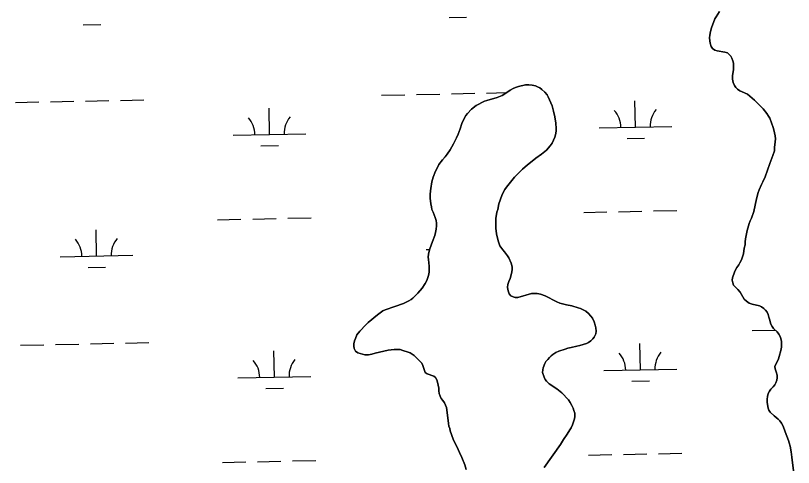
# Model space of a CAD drawing. Extents: x 3989314 to 4027622, y 243956 to 270014.
# Drawn here: x 4001760 to 4002827, y 254390 to 255010 of the extents above; entities that cross this region are included whole.
import ezdxf

# ---------------------------------------------------------------- set-up
doc = ezdxf.new("R2010")
doc.units = 0
doc.layers.add('V-RIVR-EDGE', color=7, linetype='Continuous')
doc.layers.add('V-WETL-SWMP', color=7, linetype='Continuous')

msp = doc.modelspace()

# ---------------------------------------------------------------- linework, layer by layer
at = {"layer": 'V-RIVR-EDGE'}
for points in [[(4002790.6, 254603), (4002788.4, 254605.8), (4002785.9, 254608.3), (4002782.8, 254610.6), (4002780, 254611.9), (4002770.1, 254614), (4002765.9, 254615.6), (4002762.2, 254618.3), (4002759.2, 254621.1), (4002753.5, 254630.5), (4002750.4, 254634), (4002744.5, 254640.2), (4002743.4, 254643.3), (4002742.8, 254646.9), (4002743.2, 254650.1), (4002745.8, 254658), (4002747.1, 254661), (4002748.9, 254664.2), (4002751.5, 254668), (4002753.3, 254670.8), (4002755.2, 254674.9), (4002757.9, 254682.9), (4002759.2, 254691), (4002760.3, 254695.6), (4002760.5, 254699.5), (4002761, 254703.7), (4002761.9, 254708.2), (4002763, 254715), (4002765, 254721.6), (4002766, 254724.6), (4002767.4, 254728.5), (4002769, 254732), (4002772.4, 254741.2), (4002775.8, 254758.5), (4002778.2, 254767.3), (4002779.6, 254771), (4002782.9, 254778.2), (4002784.8, 254781.9), (4002787.8, 254788.4), (4002794.2, 254806.8), (4002798.4, 254817.7), (4002800.4, 254824.2), (4002800.7, 254828.6), (4002801.7, 254836.6), (4002801.9, 254840.8), (4002801.5, 254844.7), (4002800.8, 254849), (4002799.5, 254853.2), (4002798.9, 254856.2), (4002794, 254868.9), (4002792.5, 254871.8), (4002790.3, 254875.3), (4002784.9, 254881.6), (4002773, 254893.8), (4002767, 254899.3), (4002763.8, 254901.8), (4002756.4, 254904.9), (4002753.1, 254906.6), (4002750, 254908.7), (4002747.4, 254911.1), (4002745.6, 254913.7), (4002743.8, 254918.1), (4002743.2, 254922.6), (4002743.2, 254927.6), (4002744.3, 254935.4), (4002744.6, 254940.4), (4002744.2, 254944.3), (4002743.6, 254947.8), (4002742.3, 254951.3), (4002740.6, 254953.9), (4002738.4, 254956.4), (4002736.2, 254958.5), (4002732.7, 254959.5), (4002722.1, 254961.4), (4002719, 254962.4), (4002715.4, 254964.5), (4002713.7, 254967.2), (4002712.5, 254971.6), (4002711.9, 254974.8), (4002711.7, 254979), (4002712.1, 254982.8), (4002713, 254988), (4002714.2, 254992.7), (4002718.7, 255005.1), (4002720.7, 255007.8), (4002725, 255015.3)], [(4002442.2, 254909.5), (4002445.6, 254911.2), (4002449.4, 254912.3), (4002459.4, 254914.6), (4002463.9, 254914.8), (4002468.5, 254914.1), (4002472.8, 254913.1), (4002475.7, 254912), (4002479, 254910.4), (4002481.8, 254908.3), (4002485.5, 254904.8), (4002488.7, 254900.9), (4002490.2, 254898.2), (4002494.1, 254889.8), (4002495.6, 254885.7), (4002497.7, 254878.4), (4002499.2, 254870.8), (4002500.6, 254862.1), (4002501.3, 254854.9), (4002501.2, 254851.3), (4002500.2, 254846.3), (4002499.4, 254843.1), (4002497.7, 254838.8), (4002495.8, 254834.8), (4002493.2, 254831), (4002487.9, 254825.1), (4002481.2, 254819.9), (4002473.2, 254814.1), (4002470.6, 254811.8), (4002462.1, 254804.9), (4002455.2, 254798.9), (4002449, 254793.3), (4002443.9, 254788.2), (4002433.1, 254774.6), (4002431, 254771.1), (4002428.8, 254767.2), (4002426.9, 254763.1), (4002422.7, 254751.4), (4002421.1, 254744), (4002420, 254740.3), (4002418.7, 254731.3), (4002418.4, 254725.7), (4002418.5, 254718.4), (4002419.3, 254710.7), (4002421.7, 254701.1), (4002424, 254694.1), (4002427.9, 254688.7), (4002430.4, 254685.7), (4002434.4, 254680.2), (4002436.2, 254677.5), (4002439.7, 254670.2), (4002440.7, 254665.4), (4002441.1, 254662.3), (4002440.6, 254657.9), (4002438.3, 254649.5), (4002436.5, 254645.2), (4002435.2, 254641), (4002434.7, 254637.4), (4002435, 254634.2), (4002435.7, 254631.2), (4002436.9, 254628.4), (4002439, 254625.7), (4002442.1, 254624.1), (4002445.2, 254623.1), (4002448.5, 254623.2), (4002467.3, 254628.6), (4002470.8, 254628.9), (4002475.1, 254628.9), (4002479.7, 254627.7), (4002486.1, 254625.5), (4002502.3, 254617.2), (4002506.5, 254615.6), (4002515.6, 254613.4), (4002522.8, 254611.8), (4002531.5, 254609.2), (4002534.6, 254608.1), (4002538.3, 254606.4), (4002542.1, 254604.4), (4002545.7, 254601.1), (4002548.7, 254597.8), (4002550.9, 254594.7), (4002553.3, 254589.7), (4002554.9, 254585.2), (4002555.8, 254581.6), (4002556.2, 254577.1), (4002555.5, 254573.5), (4002553.3, 254569), (4002551.5, 254566.6), (4002548.8, 254563.9), (4002545.7, 254561.6), (4002542.7, 254560.2), (4002538.5, 254558.7), (4002533.6, 254557.4), (4002529.5, 254556.6), (4002521.9, 254554.9), (4002517.4, 254553.7), (4002513.4, 254552.5), (4002505.1, 254549.5), (4002500.8, 254547.7), (4002496.8, 254545.2), (4002494.5, 254543.2)], [(4002343.6, 254484.9), (4002342, 254487.9), (4002341, 254491.7), (4002340.5, 254495.2), (4002340.4, 254499.1), (4002338.7, 254507), (4002337.5, 254510.4), (4002336, 254513.4), (4002333.4, 254515.5), (4002324.2, 254518.5), (4002321.4, 254520.6), (4002318.5, 254530.1), (4002316.9, 254533.2), (4002312.1, 254538.5), (4002306.5, 254543.6), (4002303.9, 254545.7), (4002300.9, 254547.5), (4002298.1, 254548.5), (4002291.1, 254550.7), (4002287.2, 254551.8), (4002279.2, 254552.2), (4002275.1, 254551.7), (4002271.1, 254550.9), (4002253.1, 254546.9), (4002248.7, 254545.8), (4002243.7, 254544.9), (4002238.7, 254544.9), (4002229.5, 254547.4), (4002226.2, 254549.8), (4002224.3, 254553.2), (4002223.7, 254556.6), (4002223.8, 254559.7), (4002224.9, 254563.7), (4002225.9, 254567.1), (4002228.1, 254571.9), (4002232, 254577.2), (4002240.1, 254585.8), (4002243.5, 254589.1), (4002256.1, 254599.7), (4002263.7, 254604.8), (4002267, 254606.2), (4002279.9, 254611.1), (4002291.8, 254615.1), (4002299.1, 254618.5), (4002302.4, 254620.4), (4002304.9, 254622.5), (4002311.7, 254629), (4002317.5, 254636.1), (4002321.8, 254642.6), (4002323.8, 254646.7), (4002326.2, 254653.6), (4002326.9, 254658), (4002327.2, 254663.2), (4002327.1, 254666.4), (4002326, 254675.3), (4002325.8, 254678.6), (4002326.2, 254682.7), (4002327, 254686.7), (4002328, 254690.1), (4002331.6, 254700), (4002334.7, 254708), (4002335.9, 254712.4), (4002336.8, 254717), (4002337.3, 254721.4), (4002337.2, 254725.3), (4002336.7, 254728.8), (4002335.4, 254732.8), (4002332.5, 254740.2), (4002330.8, 254743.8), (4002330.1, 254747.6), (4002329.5, 254751.8), (4002328.6, 254759.4), (4002328.4, 254764.4), (4002328.8, 254769.6), (4002329.2, 254772.8), (4002330.8, 254781.8), (4002332.8, 254788.2), (4002335.9, 254796.4), (4002338.9, 254802.5), (4002340.2, 254805.6), (4002345.4, 254812.1), (4002348.9, 254816), (4002351.7, 254819.7), (4002355.7, 254825.6), (4002360.5, 254833.7), (4002364.8, 254842), (4002367.1, 254847.3), (4002369.6, 254854.6), (4002371.9, 254861.7), (4002373.2, 254865), (4002377.3, 254872.7), (4002379.5, 254875.6), (4002385.1, 254881.3), (4002391.4, 254886.5), (4002402.8, 254892.1), (4002406.2, 254893.4), (4002420.4, 254897.5), (4002427.1, 254900.1), (4002430.8, 254902.4), (4002438.3, 254907.4), (4002442.2, 254909.5)], [(4002826.6, 254385.5), (4002824.5, 254404.3), (4002823.4, 254411.8), (4002821.9, 254419.5), (4002820.7, 254424.3), (4002819.6, 254427.1), (4002815.4, 254439.1), (4002812.3, 254446.8), (4002810.2, 254451), (4002807.9, 254454), (4002805.5, 254456.4), (4002800, 254461), (4002794.9, 254465.9), (4002792.9, 254469), (4002791.9, 254471.8), (4002790.9, 254476.7), (4002790.7, 254479.8), (4002790.7, 254484.1), (4002791.2, 254487.8), (4002792, 254491.5), (4002793.6, 254495), (4002795.8, 254497.7), (4002798.6, 254500.6), (4002801.1, 254503.7), (4002802.5, 254506.5), (4002803.8, 254509.8), (4002804.5, 254513), (4002804.4, 254517), (4002803, 254521.5), (4002801.5, 254525.5), (4002801, 254528.7), (4002805.9, 254539.4), (4002807.1, 254542.5), (4002809.5, 254550.5), (4002810.1, 254555.4), (4002810.3, 254559.6), (4002810.1, 254563.1), (4002809.5, 254567), (4002808.6, 254570), (4002806.7, 254573.1), (4002804.5, 254576.1), (4002799.2, 254580.7), (4002797.3, 254583.4), (4002795.4, 254586.9), (4002793.6, 254593.5), (4002793, 254596.4), (4002792, 254599.8), (4002790.6, 254603)], [(4002494.5, 254543.2), (4002491.9, 254540.8), (4002489.6, 254538.4), (4002487.2, 254535.5), (4002485.5, 254532.8), (4002483.3, 254527), (4002482.8, 254524), (4002482.7, 254520.6), (4002484.6, 254514), (4002486, 254511.1), (4002488, 254508.7), (4002491.8, 254505.1), (4002502.2, 254498.2), (4002508.9, 254492.4), (4002518.1, 254482.8), (4002520.5, 254479.5), (4002522.8, 254475.4), (4002524.6, 254471.4), (4002525.7, 254468.4), (4002526.7, 254464.6), (4002526.7, 254460.3), (4002526.3, 254457), (4002525.2, 254453), (4002523.6, 254448.6), (4002521.8, 254444.6), (4002520.1, 254441.8), (4002516.5, 254435.8), (4002511.5, 254428.8), (4002507.1, 254421.7), (4002484.7, 254390.3)], [(4002377.8, 254387.6), (4002376.1, 254393.8), (4002372, 254403.8), (4002368.9, 254411), (4002366.9, 254414.9), (4002360.2, 254429), (4002355.9, 254440.7), (4002355.3, 254443.7), (4002354.2, 254447), (4002353.6, 254450.8), (4002351.4, 254469.1), (4002350.8, 254472.4), (4002348.2, 254479.1), (4002346, 254482.1), (4002343.6, 254484.9)]]:
    msp.add_lwpolyline(points, dxfattribs=at)
at = {"layer": 'V-WETL-SWMP'}
for p, q in [((4002354.5, 255007), (4002378.5, 255007.5)), ((4001852.7, 254997), (4001876.7, 254997.5)), ((4002261.8, 254900.5), (4002293.8, 254901.2)), ((4002309.8, 254901.5), (4002341.8, 254902.1)), ((4002357.8, 254902.4), (4002389.8, 254903.1)), ((4002405.8, 254903.4), (4002433.1, 254904)), ((4001760, 254890.5), (4001792, 254891.2)), ((4001808, 254891.5), (4001840, 254892.1)), ((4001856, 254892.4), (4001888, 254893.1)), ((4001904, 254893.4), (4001935.9, 254894)), ((4002610, 254856.7), (4002609.3, 254892.7)), ((4002108.2, 254846.7), (4002107.5, 254882.7)), ((4002560.1, 254855.7), (4002660, 254857.7)), ((4002058.2, 254845.7), (4002158.2, 254847.7)), ((4002598.4, 254841.1), (4002622.4, 254841.5)), ((4002096.5, 254831.1), (4002120.5, 254831.5)), ((4002539, 254739.9), (4002570.9, 254740.5)), ((4002586.9, 254740.8), (4002618.9, 254741.4)), ((4002634.9, 254741.8), (4002666.9, 254742.4)), ((4002037.1, 254729.9), (4002069.1, 254730.5)), ((4002085.1, 254730.8), (4002117.1, 254731.4)), ((4002133.1, 254731.8), (4002165.1, 254732.4)), ((4001871, 254680.1), (4001870.3, 254716.1)), ((4002322.9, 254689.1), (4002327.7, 254689.2)), ((4001821.1, 254679.1), (4001921, 254681.1)), ((4001859.4, 254664.4), (4001883.3, 254664.9)), ((4002770.2, 254577.9), (4002801.7, 254578.6)), ((4001766.6, 254557.9), (4001798.6, 254558.6)), ((4001814.6, 254558.9), (4001846.6, 254559.5)), ((4001862.6, 254559.8), (4001894.6, 254560.5)), ((4001910.6, 254560.8), (4001942.6, 254561.4)), ((4002616.7, 254524.1), (4002616, 254560.1)), ((4002114.9, 254514.1), (4002114.2, 254550.1)), ((4002566.7, 254523.1), (4002666.7, 254525.1)), ((4002064.9, 254513.1), (4002164.9, 254515.1)), ((4002605, 254508.4), (4002629, 254508.9)), ((4002103.2, 254498.4), (4002127.2, 254498.9)), ((4002641.6, 254409.2), (4002673.6, 254409.8)), ((4002091.8, 254398.2), (4002123.8, 254398.8)), ((4002139.8, 254399.2), (4002171.7, 254399.8)), ((4002545.6, 254407.2), (4002577.6, 254407.9)), ((4002593.6, 254408.2), (4002625.6, 254408.8)), ((4002043.8, 254397.2), (4002075.8, 254397.9))]:
    msp.add_line(p, q, dxfattribs=at)
for points in [[(4002725, 255015.3), (4002720.7, 255007.8), (4002718.7, 255005.1), (4002714.2, 254992.7), (4002713, 254988), (4002712.1, 254982.8), (4002711.7, 254979), (4002711.9, 254974.8), (4002712.5, 254971.6), (4002713.7, 254967.2), (4002715.4, 254964.5), (4002719, 254962.4), (4002722.1, 254961.4), (4002732.7, 254959.5), (4002736.2, 254958.5), (4002738.4, 254956.4), (4002740.6, 254953.9), (4002742.3, 254951.3), (4002743.6, 254947.8), (4002744.2, 254944.3), (4002744.6, 254940.4), (4002744.3, 254935.4), (4002743.2, 254927.6)], [(4002743.2, 254927.6), (4002743.2, 254922.6), (4002743.8, 254918.1), (4002745.6, 254913.7), (4002747.4, 254911.1), (4002750, 254908.7), (4002753.1, 254906.6), (4002756.4, 254904.9), (4002763.8, 254901.8), (4002767, 254899.3), (4002773, 254893.8), (4002784.9, 254881.6), (4002790.3, 254875.3), (4002792.5, 254871.8), (4002794, 254868.9), (4002798.9, 254856.2), (4002799.5, 254853.2), (4002800.8, 254849), (4002801.5, 254844.7), (4002801.9, 254840.8), (4002801.7, 254836.6), (4002800.7, 254828.6), (4002800.4, 254824.2), (4002798.4, 254817.7), (4002794.2, 254806.8), (4002787.8, 254788.4), (4002784.8, 254781.9), (4002782.9, 254778.2), (4002779.6, 254771), (4002778.2, 254767.3), (4002775.8, 254758.5), (4002772.4, 254741.2), (4002769, 254732), (4002767.4, 254728.5), (4002766, 254724.6), (4002765, 254721.6), (4002763, 254715), (4002761.9, 254708.2), (4002761, 254703.7), (4002760.4, 254699.5), (4002760.3, 254695.6), (4002759.2, 254691), (4002757.9, 254682.9), (4002755.2, 254674.9), (4002753.3, 254670.8), (4002751.5, 254668), (4002748.9, 254664.2), (4002747.1, 254661), (4002745.8, 254658), (4002743.2, 254650.1), (4002742.8, 254646.9), (4002743.4, 254643.3), (4002744.5, 254640.2), (4002750.4, 254634), (4002753.5, 254630.5), (4002759.2, 254621.1), (4002762.2, 254618.3), (4002765.9, 254615.6), (4002770.1, 254614), (4002780, 254611.9), (4002782.8, 254610.6), (4002785.9, 254608.3), (4002788.4, 254605.8), (4002790.6, 254603), (4002792, 254599.8), (4002793, 254596.4), (4002793.6, 254593.5), (4002795.4, 254586.9), (4002797.3, 254583.4), (4002799.2, 254580.7), (4002804.5, 254576.1), (4002806.7, 254573.1), (4002808.6, 254570), (4002809.5, 254566.9), (4002810.1, 254563.1), (4002810.3, 254559.6), (4002810.1, 254555.4), (4002809.5, 254550.5), (4002807.1, 254542.5), (4002805.9, 254539.4), (4002801, 254528.7), (4002801.5, 254525.5), (4002803, 254521.5), (4002804.4, 254517), (4002804.5, 254513), (4002803.8, 254509.8), (4002802.5, 254506.5), (4002801.1, 254503.7), (4002798.6, 254500.6), (4002795.8, 254497.7), (4002793.6, 254495), (4002792, 254491.5), (4002791.2, 254487.8), (4002790.7, 254484.1), (4002790.7, 254479.8), (4002790.9, 254476.7), (4002791.9, 254471.8), (4002792.9, 254469), (4002794.9, 254465.9), (4002800, 254461), (4002805.5, 254456.4)], [(4002445.2, 254623.1), (4002442.1, 254624.1), (4002439, 254625.7), (4002436.9, 254628.4), (4002435.7, 254631.2), (4002435, 254634.2), (4002434.7, 254637.4), (4002435.2, 254641), (4002436.5, 254645.2), (4002438.3, 254649.5), (4002440.6, 254657.9), (4002441.1, 254662.3), (4002440.7, 254665.4), (4002439.7, 254670.2), (4002436.2, 254677.5), (4002434.4, 254680.2), (4002430.4, 254685.7), (4002427.9, 254688.7), (4002424, 254694.1), (4002421.7, 254701.1), (4002419.3, 254710.7), (4002418.5, 254718.4), (4002418.4, 254725.7), (4002418.7, 254731.3), (4002420, 254740.3), (4002421.1, 254744), (4002422.7, 254751.4), (4002426.9, 254763.1), (4002428.8, 254767.2), (4002431, 254771.1), (4002433.1, 254774.6), (4002443.9, 254788.2), (4002449, 254793.3), (4002455.2, 254798.9), (4002462.1, 254804.9), (4002470.6, 254811.8), (4002473.2, 254814.1), (4002481.2, 254819.9), (4002487.9, 254825.1), (4002493.2, 254831), (4002495.8, 254834.8), (4002497.7, 254838.8), (4002499.4, 254843.1), (4002500.2, 254846.3), (4002501.2, 254851.3), (4002501.3, 254854.9), (4002500.6, 254862.1), (4002499.2, 254870.8), (4002497.7, 254878.4), (4002495.6, 254885.7), (4002494.1, 254889.8), (4002490.2, 254898.2), (4002488.7, 254900.9), (4002485.5, 254904.8), (4002481.8, 254908.3), (4002479, 254910.4), (4002475.7, 254912), (4002472.8, 254913.1), (4002468.5, 254914.1), (4002463.9, 254914.8), (4002459.4, 254914.6), (4002449.4, 254912.3), (4002445.6, 254911.2), (4002442.2, 254909.5)], [(4002442.2, 254909.5), (4002438.3, 254907.4), (4002430.8, 254902.4), (4002427.1, 254900.1), (4002420.4, 254897.5), (4002406.2, 254893.4), (4002402.8, 254892.1), (4002391.4, 254886.5), (4002385.1, 254881.3), (4002379.5, 254875.6), (4002377.3, 254872.7), (4002373.2, 254865), (4002371.9, 254861.7), (4002369.6, 254854.6), (4002367.1, 254847.3), (4002364.8, 254842), (4002360.5, 254833.7), (4002355.7, 254825.6), (4002351.7, 254819.7), (4002348.9, 254816), (4002345.4, 254812.1), (4002340.2, 254805.6), (4002338.9, 254802.5), (4002335.9, 254796.4), (4002332.8, 254788.2), (4002330.8, 254781.8), (4002329.2, 254772.8), (4002328.8, 254769.6), (4002328.4, 254764.4), (4002328.6, 254759.4), (4002329.5, 254751.8), (4002330.1, 254747.6), (4002330.8, 254743.8), (4002332.5, 254740.2), (4002335.4, 254732.8), (4002336.7, 254728.8), (4002337.2, 254725.3), (4002337.3, 254721.4), (4002336.8, 254717), (4002335.9, 254712.4), (4002334.7, 254708), (4002331.6, 254700), (4002328, 254690.1), (4002327, 254686.7), (4002326.2, 254682.7), (4002325.8, 254678.6), (4002326, 254675.3), (4002327.1, 254666.4), (4002327.2, 254663.2), (4002326.9, 254658), (4002326.2, 254653.6), (4002323.8, 254646.7), (4002321.8, 254642.6), (4002317.5, 254636.1), (4002311.7, 254629), (4002304.9, 254622.5), (4002302.4, 254620.4), (4002299.1, 254618.5), (4002291.8, 254615.1), (4002279.9, 254611.1), (4002267, 254606.2), (4002263.7, 254604.8), (4002256.1, 254599.7), (4002243.5, 254589.1), (4002240.1, 254585.8), (4002232, 254577.2), (4002228.1, 254571.9), (4002225.9, 254567.1), (4002224.9, 254563.7), (4002223.8, 254559.6), (4002223.7, 254556.6), (4002224.3, 254553.2), (4002226.2, 254549.8), (4002229.5, 254547.4), (4002238.7, 254544.9), (4002243.7, 254544.9), (4002248.7, 254545.8), (4002253.1, 254546.9), (4002271.1, 254550.9), (4002275.1, 254551.7), (4002279.2, 254552.2), (4002287.2, 254551.8), (4002291.1, 254550.7), (4002298.1, 254548.5), (4002300.9, 254547.5), (4002303.9, 254545.7), (4002306.5, 254543.6), (4002312.1, 254538.5), (4002316.9, 254533.2), (4002318.5, 254530.1), (4002321.4, 254520.6), (4002324.2, 254518.5), (4002333.4, 254515.5), (4002336, 254513.4), (4002337.5, 254510.4), (4002338.7, 254507), (4002340.4, 254499.1), (4002340.5, 254495.2), (4002341, 254491.7), (4002342, 254487.9), (4002343.6, 254484.9)], [(4002484.7, 254390.3), (4002507.1, 254421.7), (4002511.5, 254428.8), (4002516.5, 254435.8), (4002520.1, 254441.8), (4002521.8, 254444.6), (4002523.6, 254448.6), (4002525.2, 254453), (4002526.3, 254457), (4002526.7, 254460.3), (4002526.7, 254464.6), (4002525.7, 254468.4), (4002524.6, 254471.4), (4002522.8, 254475.4), (4002520.5, 254479.5), (4002518.1, 254482.8), (4002508.9, 254492.4), (4002502.2, 254498.2), (4002491.8, 254505.1), (4002488, 254508.7), (4002486, 254511.1), (4002484.6, 254514), (4002482.7, 254520.6), (4002482.8, 254524), (4002483.3, 254527), (4002485.5, 254532.8), (4002487.2, 254535.5), (4002489.6, 254538.4), (4002491.9, 254540.8), (4002494.5, 254543.2), (4002496.8, 254545.2), (4002500.8, 254547.7), (4002505.1, 254549.5), (4002513.4, 254552.5), (4002517.4, 254553.7), (4002521.9, 254554.9), (4002529.5, 254556.6), (4002533.6, 254557.4), (4002538.5, 254558.7), (4002542.7, 254560.2), (4002545.7, 254561.6), (4002548.8, 254563.9), (4002551.5, 254566.6), (4002553.3, 254569), (4002555.5, 254573.5), (4002556.2, 254577.1), (4002555.8, 254581.6), (4002554.9, 254585.2), (4002553.3, 254589.7), (4002550.9, 254594.7), (4002548.7, 254597.8), (4002545.7, 254601.1), (4002542.1, 254604.4), (4002538.3, 254606.4), (4002534.6, 254608.1), (4002531.5, 254609.2), (4002522.8, 254611.8), (4002515.6, 254613.4), (4002506.5, 254615.6), (4002502.3, 254617.2), (4002486.1, 254625.5), (4002479.7, 254627.7), (4002475.1, 254628.9), (4002470.8, 254628.9), (4002467.3, 254628.6), (4002448.5, 254623.2), (4002445.2, 254623.1)], [(4002343.6, 254484.9), (4002346, 254482.1), (4002348.2, 254479.1), (4002350.8, 254472.4), (4002351.4, 254469.1), (4002353.6, 254450.8), (4002354.2, 254447), (4002355.3, 254443.7), (4002355.9, 254440.7), (4002360.2, 254429), (4002366.9, 254414.9), (4002368.9, 254411), (4002372, 254403.8), (4002376.1, 254393.8), (4002377.8, 254387.6)], [(4002805.5, 254456.4), (4002807.9, 254454), (4002810.2, 254451), (4002812.3, 254446.8), (4002815.4, 254439.1), (4002819.6, 254427.1), (4002820.7, 254424.3), (4002821.9, 254419.5), (4002823.4, 254411.8), (4002824.5, 254404.3), (4002826.6, 254385.5)]]:
    msp.add_lwpolyline(points, dxfattribs=at)
for centre, start, end in [((4002554.8, 254856.1), 0.3699, 41.9135), ((4002665.3, 254858.3), 140.3699, 181.9135), ((4002053, 254846.1), 0.3699, 41.9135), ((4002163.5, 254848.3), 140.3699, 181.9135), ((4001815.8, 254679.5), 0.3699, 41.9135), ((4001926.3, 254681.7), 140.3699, 181.9135), ((4002671.9, 254525.7), 140.3699, 181.9135), ((4002059.6, 254513.5), 0.3699, 41.9135), ((4002170.1, 254515.7), 140.3699, 181.9135), ((4002561.4, 254523.5), 0.3699, 41.9135)]:
    msp.add_arc(centre, 35.2, start, end, dxfattribs=at)

doc.saveas('drawing.dxf')
